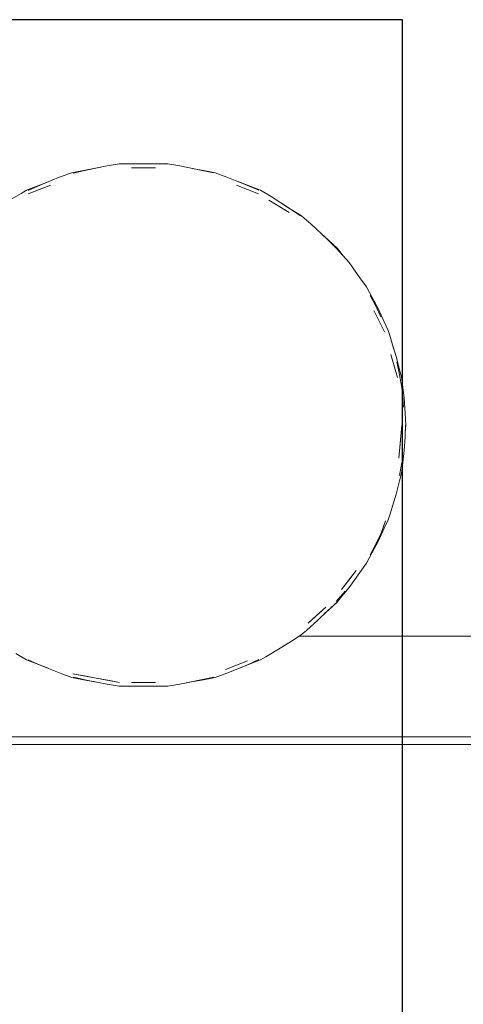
# Model space of a CAD drawing. Header units: millimetres. Extents: x -261 to 187, y -214 to 106.
# Tile 958 of 1056: x -210.985 to -210.392, y 17.435 to 18.751. Entities that reach past the tile are written whole.
import ezdxf

# ---------------------------------------------------------------- set-up
doc = ezdxf.new("R2010")
doc.units = ezdxf.units.MM
doc.header["$LTSCALE"] = 0.005
doc.header["$MEASUREMENT"] = 0
for name, color, linetype, lineweight in [('DI-Detalhes', 1, 'Continuous', 30), ('IFC-Elemento de mobília-Contorno', 9, 'Continuous', 5), ('IFC-Parede padrão-Contorno', 9, 'Continuous', 5), ('IFC-Parede-Contorno', 9, 'Continuous', 5), ('IFC-Viga-Contorno', 9, 'Continuous', 5)]:
    doc.layers.add(name, color=color, linetype=linetype, lineweight=lineweight)

msp = doc.modelspace()

# ---------------------------------------------------------------- linework, layer by layer
at = {"layer": 'DI-Detalhes'}
msp.add_lwpolyline([(-213.5969, 14.9774), (-210.4735, 14.9774), (-210.4735, 18.7509), (-213.5969, 18.7509), (-213.5969, 14.9774)], dxfattribs=at)
at = {"layer": 'IFC-Elemento de mobília-Contorno', "lineweight": 5}
for p, q in [((-210.868, 18.5555), (-210.8519, 18.5582)), ((-210.8519, 18.5582), (-210.8357, 18.5582)), ((-210.8357, 18.5582), (-210.8195, 18.5582)), ((-210.8195, 18.5582), (-210.8033, 18.5582)), ((-210.8079, 18.5581), (-210.7903, 18.5577)), ((-210.8033, 18.5582), (-210.7872, 18.5582)), ((-210.7872, 18.5582), (-210.7711, 18.5555)), ((-210.931, 18.5407), (-210.9155, 18.5464)), ((-210.9155, 18.5464), (-210.8996, 18.5493)), ((-210.9135, 18.5458), (-210.8961, 18.5498)), ((-210.8996, 18.5493), (-210.8837, 18.5523)), ((-210.8961, 18.5498), (-210.868, 18.5555)), ((-210.8837, 18.5523), (-210.868, 18.5555)), ((-210.8355, 18.553), (-210.8036, 18.553)), ((-210.7711, 18.5555), (-210.7433, 18.5499)), ((-210.7543, 18.5521), (-210.7395, 18.5493)), ((-210.7433, 18.5499), (-210.726, 18.5461)), ((-210.7395, 18.5493), (-210.7236, 18.5464)), ((-210.7236, 18.5464), (-210.7081, 18.5406)), ((-210.9758, 18.523), (-210.9494, 18.5332)), ((-210.9735, 18.5224), (-210.9566, 18.5303)), ((-210.9735, 18.5183), (-210.9438, 18.5298)), ((-210.9607, 18.5288), (-210.9494, 18.5332)), ((-210.9586, 18.524), (-210.9438, 18.5298)), ((-210.9566, 18.5303), (-210.931, 18.5407)), ((-210.7081, 18.5406), (-210.6815, 18.5299)), ((-210.6953, 18.5298), (-210.6656, 18.5183)), ((-210.6953, 18.5298), (-210.6804, 18.524)), ((-210.6921, 18.5342), (-210.6632, 18.523)), ((-210.6921, 18.5342), (-210.6783, 18.5288)), ((-210.6815, 18.5299), (-210.6653, 18.5229)), ((-211.0047, 18.506), (-210.9831, 18.5188)), ((-210.9831, 18.5188), (-210.9758, 18.523)), ((-210.9758, 18.523), (-210.9607, 18.5288)), ((-210.9735, 18.5183), (-210.9586, 18.524)), ((-210.6804, 18.524), (-210.6656, 18.5183)), ((-210.6783, 18.5288), (-210.6632, 18.523)), ((-210.6632, 18.523), (-210.6489, 18.5144)), ((-210.652, 18.5099), (-210.6249, 18.4931)), ((-210.652, 18.5099), (-210.6385, 18.5015)), ((-210.6489, 18.5144), (-210.6242, 18.4986)), ((-210.6351, 18.5056), (-210.622, 18.4974)), ((-210.6385, 18.5015), (-210.6249, 18.4931)), ((-210.6242, 18.4986), (-210.6097, 18.4886)), ((-210.622, 18.4974), (-210.6082, 18.4889)), ((-210.6082, 18.4889), (-210.5956, 18.4778)), ((-210.5956, 18.4778), (-210.5746, 18.4581)), ((-210.5817, 18.4647), (-210.5604, 18.4453)), ((-210.5817, 18.4647), (-210.5723, 18.4562)), ((-210.5746, 18.4581), (-210.5616, 18.4451)), ((-210.5723, 18.4562), (-210.5604, 18.4453)), ((-210.5616, 18.4451), (-210.5447, 18.4262)), ((-210.5604, 18.4453), (-210.5527, 18.4351)), ((-210.5447, 18.4262), (-210.5304, 18.4061)), ((-210.5304, 18.4061), (-210.5214, 18.3937)), ((-210.5214, 18.3937), (-210.5173, 18.3862)), ((-210.5173, 18.3862), (-210.5056, 18.3641)), ((-210.5165, 18.3823), (-210.5089, 18.3681)), ((-210.5116, 18.3624), (-210.4974, 18.3338)), ((-210.5116, 18.3624), (-210.5045, 18.3481)), ((-210.5089, 18.3681), (-210.5021, 18.3536)), ((-210.5056, 18.3641), (-210.4976, 18.3471)), ((-210.5045, 18.3481), (-210.4974, 18.3338)), ((-210.4976, 18.3471), (-210.4925, 18.3357)), ((-210.4925, 18.3357), (-210.4899, 18.3274)), ((-210.4899, 18.3274), (-210.485, 18.3102)), ((-210.4864, 18.3151), (-210.4811, 18.2995)), ((-210.4887, 18.3032), (-210.48, 18.2725)), ((-210.4811, 18.2995), (-210.4772, 18.2828)), ((-210.4809, 18.2937), (-210.4772, 18.2764)), ((-210.4772, 18.2828), (-210.4748, 18.2735)), ((-210.4772, 18.2764), (-210.4741, 18.2592)), ((-210.4748, 18.2735), (-210.4734, 18.2631)), ((-210.4741, 18.2592), (-210.4718, 18.2332)), ((-210.4734, 18.2631), (-210.4712, 18.2451)), ((-210.4712, 18.2451), (-210.4697, 18.2252)), ((-210.4697, 18.2252), (-210.4689, 18.2091)), ((-210.4782, 18.1647), (-210.4741, 18.2091)), ((-210.4765, 18.1838), (-210.4741, 18.2091)), ((-210.4699, 18.1931), (-210.4695, 18.2091)), ((-210.4697, 18.1999), (-210.4689, 18.2091)), ((-210.4711, 18.1749), (-210.4699, 18.1931)), ((-210.4782, 18.1647), (-210.4765, 18.1838)), ((-210.4734, 18.155), (-210.4711, 18.1749)), ((-210.4772, 18.1418), (-210.4741, 18.1589)), ((-210.4748, 18.1446), (-210.4734, 18.155)), ((-210.4818, 18.1167), (-210.4774, 18.1345)), ((-210.4774, 18.1345), (-210.4748, 18.1446)), ((-210.4899, 18.0906), (-210.4818, 18.1167)), ((-210.4976, 18.0712), (-210.4925, 18.0824)), ((-210.4925, 18.0824), (-210.4899, 18.0906)), ((-210.5055, 18.0542), (-210.4976, 18.0712)), ((-210.502, 18.0646), (-210.496, 18.0813)), ((-210.5089, 18.05), (-210.502, 18.0646)), ((-210.5173, 18.032), (-210.5055, 18.0542)), ((-210.5165, 18.0358), (-210.5089, 18.05)), ((-210.5214, 18.0245), (-210.5173, 18.032)), ((-210.5304, 18.0121), (-210.5214, 18.0245)), ((-210.5547, 17.9891), (-210.5354, 18.0145)), ((-210.5451, 18.0018), (-210.5354, 18.0145)), ((-210.5447, 17.9919), (-210.5304, 18.0121)), ((-210.5565, 17.9778), (-210.5447, 17.9919)), ((-210.5547, 17.9891), (-210.5451, 18.0018)), ((-210.5621, 17.9734), (-210.5501, 17.9872)), ((-210.5604, 17.9728), (-210.5565, 17.9778)), ((-210.5996, 17.9442), (-210.576, 17.9656)), ((-210.5878, 17.9549), (-210.576, 17.9656)), ((-210.5782, 17.9566), (-210.5604, 17.9728)), ((-210.5723, 17.9619), (-210.5604, 17.9728)), ((-210.5996, 17.9442), (-210.5878, 17.9549)), ((-210.5867, 17.9484), (-210.5746, 17.9601)), ((-210.5782, 17.9566), (-210.5723, 17.9619)), ((-210.6018, 17.9347), (-210.5867, 17.9484)), ((-210.6183, 17.9224), (-210.6082, 17.9292)), ((-210.6082, 17.9292), (-210.6018, 17.9347)), ((-210.656, 17.8993), (-210.6344, 17.9121)), ((-210.6344, 17.9121), (-210.6183, 17.9224)), ((-210.9901, 17.9038), (-210.9758, 17.8952)), ((-210.6632, 17.8952), (-210.656, 17.8993)), ((-210.9758, 17.8952), (-210.9471, 17.884)), ((-210.9758, 17.8952), (-210.9607, 17.8893)), ((-210.9737, 17.8953), (-210.9575, 17.8882)), ((-210.9607, 17.8893), (-210.9471, 17.884)), ((-210.9575, 17.8882), (-210.931, 17.8775)), ((-210.7101, 17.8826), (-210.6804, 17.8941)), ((-210.7101, 17.8826), (-210.6953, 17.8884)), ((-210.7081, 17.8775), (-210.6825, 17.8878)), ((-210.6953, 17.8884), (-210.6804, 17.8941)), ((-210.6896, 17.8849), (-210.6632, 17.8952)), ((-210.6896, 17.8849), (-210.6783, 17.8893)), ((-210.6825, 17.8878), (-210.6655, 17.8957)), ((-210.6783, 17.8893), (-210.6632, 17.8952)), ((-210.931, 17.8775), (-210.9155, 17.8718)), ((-210.9155, 17.8718), (-210.8844, 17.866)), ((-210.9155, 17.8718), (-210.8996, 17.8688)), ((-210.914, 17.8768), (-210.8827, 17.871)), ((-210.914, 17.8768), (-210.8984, 17.8739)), ((-210.913, 17.8721), (-210.8957, 17.8683)), ((-210.8984, 17.8739), (-210.8827, 17.871)), ((-210.7554, 17.8658), (-210.7236, 17.8718)), ((-210.7429, 17.8684), (-210.7255, 17.8723)), ((-210.7395, 17.8688), (-210.7236, 17.8718)), ((-210.7236, 17.8718), (-210.7081, 17.8775)), ((-210.8996, 17.8688), (-210.8844, 17.866)), ((-210.8957, 17.8683), (-210.868, 17.8627)), ((-210.8827, 17.871), (-210.8514, 17.8651)), ((-210.8827, 17.871), (-210.8671, 17.8681)), ((-210.868, 17.8627), (-210.8519, 17.8599)), ((-210.8671, 17.8681), (-210.8514, 17.8651)), ((-210.8519, 17.8599), (-210.8357, 17.8599)), ((-210.8487, 17.8605), (-210.8311, 17.8601)), ((-210.8357, 17.8599), (-210.8195, 17.8599)), ((-210.8355, 17.8651), (-210.8036, 17.8651)), ((-210.8195, 17.8599), (-210.8033, 17.8599)), ((-210.8033, 17.8599), (-210.7872, 17.8599)), ((-210.7872, 17.8599), (-210.7711, 17.8627)), ((-210.7711, 17.8627), (-210.7429, 17.8684)), ((-210.7711, 17.8627), (-210.7554, 17.8658)), ((-210.7554, 17.8658), (-210.7395, 17.8688))]:
    msp.add_line(p, q, dxfattribs=at)
at = {"layer": 'IFC-Parede padrão-Contorno', "lineweight": 5}
for p, q in [((-211.8502, 17.7922), (-210.5446, 17.7922)), ((-210.5446, 17.7922), (-208.4393, 17.7922))]:
    msp.add_line(p, q, dxfattribs=at)
at = {"layer": 'IFC-Parede-Contorno', "lineweight": 5}
msp.add_line((-213.7283, 17.7821), (-207.0241, 17.7821), dxfattribs=at)
at = {"layer": 'IFC-Viga-Contorno', "lineweight": 5}
msp.add_line((-210.6114, 17.9271), (-209.8986, 17.9271), dxfattribs=at)

doc.saveas('drawing.dxf')
